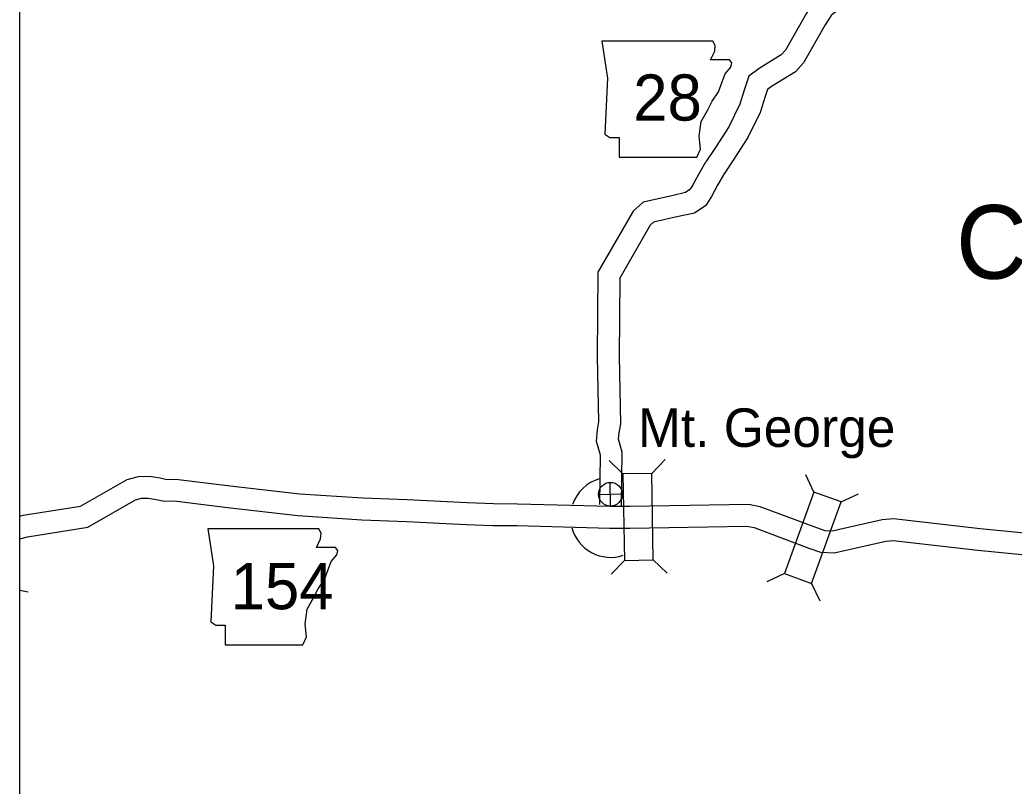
# Model space of a CAD drawing. Extents: x 1374139 to 1377472, y 1168351 to 1170484.
# Drawn here: x 1374299.2 to 1374435.6, y 1169709.4 to 1169814.6 of the extents above; entities that cross this region are included whole.
import ezdxf

# ---------------------------------------------------------------- set-up
doc = ezdxf.new("R2010")
doc.units = 0
doc.layers.add('26', color=7, linetype='Continuous')
doc.layers.add('Default', color=7, linetype='Continuous')

msp = doc.modelspace()

# ---------------------------------------------------------------- linework, layer by layer
at = {"layer": '26'}
msp.add_lwpolyline([(1374299.15, 1170388.77), (1375028.55, 1170388.77), (1375028.55, 1169604.28), (1374299.15, 1169604.28)], close=True, dxfattribs=at)
at = {"layer": 'Default'}
for p, q in [((1374381.89, 1169752.27), (1374379.99, 1169754.11)), ((1374385.85, 1169752.34), (1374387.68, 1169754.24)), ((1374380.21, 1169747.85), (1374380.14, 1169751.11)), ((1374408.1, 1169749.77), (1374406.98, 1169752.16)), ((1374378.55, 1169749.44), (1374381.8, 1169749.52)), ((1374411.82, 1169748.42), (1374414.21, 1169749.54)), ((1374382.1, 1169740.39), (1374380.26, 1169738.49)), ((1374386.05, 1169740.46), (1374387.95, 1169738.63)), ((1374404.06, 1169738.6), (1374401.66, 1169737.48)), ((1374299.15, 1169736.31), (1374300.31, 1169736.09)), ((1374407.78, 1169737.25), (1374408.9, 1169734.86))]:
    msp.add_line(p, q, dxfattribs=at)
for points in [[(1374422.16, 1169826.3), (1374416.04, 1169823.87), (1374412.37, 1169820.18), (1374408.94, 1169817.8), (1374408.21, 1169817.17), (1374407.09, 1169815.49), (1374404.19, 1169810.43), (1374403.61, 1169809.76), (1374400.6, 1169807.9), (1374399.15, 1169806.85), (1374398.55, 1169804.94), (1374397.93, 1169802.99), (1374396.41, 1169799.91), (1374394.58, 1169797.08), (1374393.27, 1169795.1)], [(1374423.27, 1169823.51), (1374417.73, 1169821.32), (1374414.3, 1169817.87), (1374410.78, 1169815.43), (1374410.48, 1169815.17), (1374409.64, 1169813.91), (1374406.65, 1169808.69), (1374405.57, 1169807.45), (1374402.28, 1169805.41), (1374401.71, 1169805), (1374401.41, 1169804.04), (1374400.72, 1169801.86), (1374399.02, 1169798.43), (1374397.09, 1169795.44), (1374395.77, 1169793.45)], [(1374393.23, 1169795.03), (1374392.25, 1169793.35), (1374391.46, 1169791.84), (1374391.09, 1169791.28), (1374390.49, 1169790.88), (1374388.62, 1169790.45), (1374384.69, 1169789.56), (1374383.29, 1169788.31), (1374378.46, 1169779.96), (1374378.37, 1169768.42)], [(1374395.82, 1169793.52), (1374394.88, 1169791.9), (1374394.05, 1169790.32), (1374393.26, 1169789.12), (1374391.7, 1169788.07), (1374389.28, 1169787.53), (1374386.11, 1169786.81), (1374385.65, 1169786.4), (1374381.45, 1169779.15), (1374381.37, 1169768.4)], [(1374378.37, 1169768.38), (1374378.55, 1169759.4), (1374378.35, 1169758.31), (1374378.23, 1169756.78), (1374378.76, 1169754.89), (1374378.66, 1169748.06)], [(1374381.37, 1169768.44), (1374381.56, 1169759.15), (1374381.32, 1169757.92), (1374381.26, 1169757.08), (1374381.76, 1169755.28), (1374381.66, 1169747.93)], [(1374299.15, 1169746.48), (1374299.58, 1169746.59), (1374307.45, 1169747.84), (1374313.85, 1169751.49), (1374315.41, 1169751.91), (1374316.94, 1169751.94), (1374318.38, 1169751.73), (1374319.13, 1169751.57), (1374320.91, 1169751.52), (1374328.01, 1169750.65), (1374337.56, 1169749.55), (1374346.22, 1169748.99), (1374352.31, 1169748.76), (1374360.51, 1169748.34), (1374364.12, 1169748.19), (1374367.4, 1169748.18)], [(1374299.15, 1169743.38), (1374300.19, 1169743.65), (1374308.46, 1169744.96), (1374315, 1169748.7), (1374315.84, 1169748.92), (1374316.75, 1169748.94), (1374317.84, 1169748.78), (1374318.76, 1169748.58), (1374320.68, 1169748.52), (1374327.66, 1169747.68), (1374337.29, 1169746.56), (1374346.07, 1169745.99), (1374352.18, 1169745.76), (1374360.37, 1169745.34), (1374364.05, 1169745.19), (1374367.38, 1169745.18)], [(1374367.43, 1169748.18), (1374380.16, 1169747.84), (1374382.84, 1169747.83), (1374399.18, 1169748.12), (1374400.7, 1169747.81), (1374408.46, 1169744.92), (1374409.6, 1169744.5), (1374410.59, 1169744.46), (1374417.48, 1169746.01), (1374419.02, 1169746.16), (1374430.92, 1169744.8), (1374448.76, 1169743.03), (1374450.52, 1169743.72), (1374455.09, 1169747.3), (1374456.79, 1169747.93), (1374471.07, 1169747.64), (1374472.4, 1169747.89), (1374479.96, 1169749.55), (1374487.21, 1169749.5)], [(1374367.35, 1169745.18), (1374380.11, 1169744.84), (1374382.86, 1169744.83), (1374398.91, 1169745.11), (1374399.88, 1169744.92), (1374407.42, 1169742.1), (1374409.02, 1169741.52), (1374410.86, 1169741.45), (1374417.95, 1169743.04), (1374418.99, 1169743.14), (1374430.6, 1169741.81), (1374449.19, 1169739.97), (1374452.02, 1169741.08), (1374456.58, 1169744.65), (1374457.3, 1169744.92), (1374471.32, 1169744.63), (1374473.01, 1169744.96), (1374480.27, 1169746.55), (1374487.56, 1169746.5)]]:
    msp.add_lwpolyline(points, dxfattribs=at)
for points in [[(1374379.01, 1169811.64), (1374379.77, 1169806.57), (1374379.43, 1169798.87), (1374380.11, 1169798.45), (1374381.37, 1169798.45), (1374381.37, 1169795.74), (1374392.03, 1169795.74), (1374392.54, 1169796.84), (1374392.37, 1169798.62), (1374392.62, 1169800.65), (1374393.56, 1169802.25), (1374394.15, 1169803.44), (1374394.99, 1169804.71), (1374395.5, 1169806.06), (1374395.92, 1169807.16), (1374396.69, 1169808.09), (1374396.85, 1169808.68), (1374396.52, 1169809.11), (1374393.89, 1169809.11), (1374394.49, 1169810.29), (1374394.57, 1169811.05), (1374394.22, 1169811.64)], [(1374386.05, 1169740.46), (1374385.85, 1169752.34), (1374381.89, 1169752.27), (1374382.1, 1169740.39)], [(1374407.78, 1169737.25), (1374411.82, 1169748.42), (1374408.1, 1169749.77), (1374404.06, 1169738.6)], [(1374324.94, 1169744.73), (1374325.7, 1169739.65), (1374325.36, 1169731.96), (1374326.04, 1169731.53), (1374327.31, 1169731.53), (1374327.31, 1169728.83), (1374337.97, 1169728.83), (1374338.47, 1169729.92), (1374338.3, 1169731.7), (1374338.56, 1169733.73), (1374339.49, 1169735.34), (1374340.08, 1169736.52), (1374340.93, 1169737.79), (1374341.43, 1169739.15), (1374341.86, 1169740.24), (1374342.62, 1169741.18), (1374342.79, 1169741.77), (1374342.45, 1169742.19), (1374339.83, 1169742.19), (1374340.42, 1169743.37), (1374340.5, 1169744.14), (1374340.15, 1169744.72)]]:
    msp.add_lwpolyline(points, close=True, dxfattribs=at)
msp.add_circle((1374380.18, 1169749.48), 1.63, dxfattribs=at)
for start, end in [(106.2738, 161.4563), (195.2852, 288.3254)]:
    msp.add_arc((1374380.2, 1169746.32), 5.5, start, end, dxfattribs=at)

# ---------------------------------------------------------------- texts
for s, height, p in [('28', 6.336, (1374383.3, 1169800.75)), ('COUNTY', 10.107, (1374427.59, 1169779.05)), ('Mt. George', 5.28, (1374383.96, 1169755.98)), ('154', 6.336, (1374328.06, 1169733.7))]:
    msp.add_text(s, height=height, dxfattribs=at).set_placement(p)

doc.saveas('drawing.dxf')
